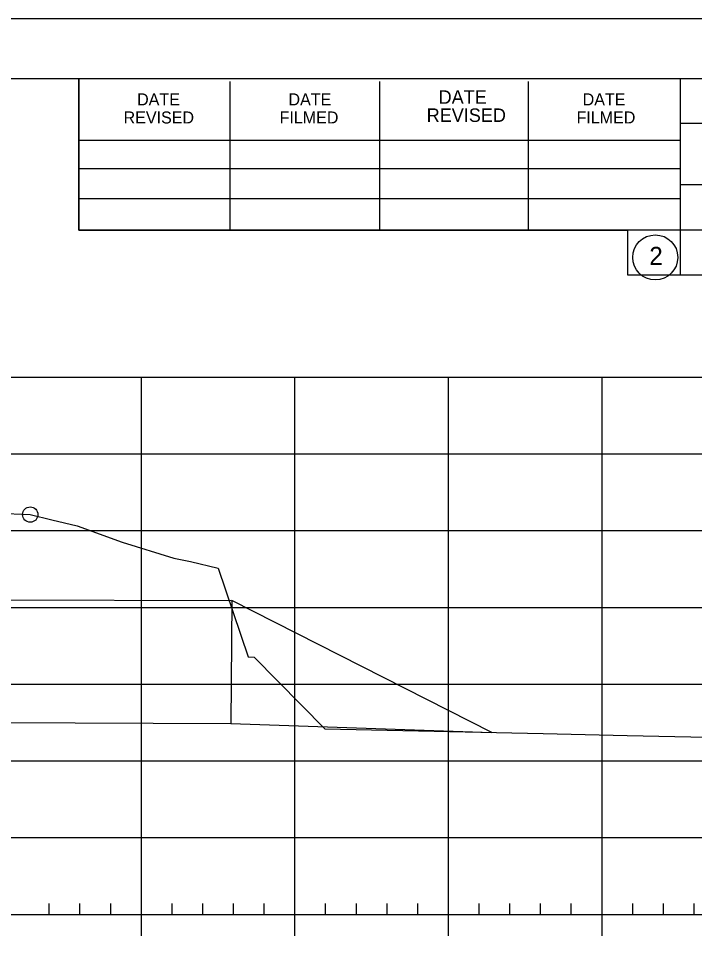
# Model space of a CAD drawing. Extents: x 1359801 to 1362404, y 372415 to 374228.
# Drawn here: x 1360043.4 to 1360087.4, y 372674.2 to 372734.6 of the extents above; entities that cross this region are included whole.
import ezdxf

# ---------------------------------------------------------------- set-up
doc = ezdxf.new("R2010")
doc.units = 0
for name, color, linetype in [('S_DRG_PT_SYM', 7, 'Continuous'), ('S_MAILBOX', 7, 'Continuous'), ('S_SHOULDER', 7, 'Continuous'), ('S_UTILITY_POLE_ANNOT', 7, 'Continuous'), ('S_UTL_PT_SYM', 7, 'Continuous'), ('S_WATER_UTILITIES', 7, 'Continuous')]:
    doc.layers.add(name, color=color, linetype=linetype)

msp = doc.modelspace()

# ---------------------------------------------------------------- linework, layer by layer
at = {"layer": 'S_DRG_PT_SYM'}
msp.add_lwpolyline([(1360041.985, 372702.382), (1360044.112, 372702.288), (1360045.515, 372701.937), (1360047.173, 372701.553), (1360050.102, 372700.495), (1360053.466, 372699.458), (1360054.553, 372699.222), (1360056.36, 372698.808), (1360058.299, 372693.016), (1360058.699, 372692.992), (1360063.297, 372688.326), (1360077.511, 372688.018), (1360082.996, 372687.899), (1360090.239, 372687.742)], dxfattribs=at)
at = {"layer": 'S_MAILBOX'}
for p, q in [((1359826.35, 372711.245), (1360116.35, 372711.245)), ((1360051.35, 372676.245), (1360051.35, 372711.245)), ((1360061.35, 372676.245), (1360061.35, 372711.245)), ((1360071.35, 372676.245), (1360071.35, 372711.245)), ((1360081.35, 372676.245), (1360081.35, 372711.245)), ((1359826.35, 372706.245), (1360116.35, 372706.245)), ((1359826.35, 372701.245), (1360116.35, 372701.245)), ((1359826.35, 372696.245), (1360116.35, 372696.245)), ((1359826.35, 372691.245), (1360116.35, 372691.245)), ((1359826.35, 372686.245), (1360116.35, 372686.245)), ((1359826.35, 372681.245), (1360116.35, 372681.245)), ((1359826.35, 372676.245), (1360116.35, 372676.245))]:
    msp.add_line(p, q, dxfattribs=at)
at = {"layer": 'S_SHOULDER'}
msp.add_line((1359800.949, 372734.6), (1360134.283, 372734.6), dxfattribs=at)
for points in [[(1359800.943, 372734.6), (1360134.283, 372734.6), (1360134.283, 372521.263), (1359800.943, 372521.263)], [(1360047.27, 372730.706), (1360047.27, 372720.826), (1360083.002, 372720.826), (1360083.002, 372717.906), (1360106.202, 372717.906), (1360106.202, 372693.573), (1360129.53, 372693.573), (1360129.53, 372525.246), (1359813.35, 372525.246), (1359813.35, 372730.706)]]:
    msp.add_lwpolyline(points, close=True, dxfattribs=at)
msp.add_circle((1360044.112, 372702.288), 0.5, dxfattribs=at)
at = {"layer": 'S_UTILITY_POLE_ANNOT'}
for p, q in [((1360006.869, 372696.855), (1360057.207, 372696.685)), ((1360057.233, 372696.685), (1360057.18, 372688.685)), ((1360006.842, 372688.855), (1360057.18, 372688.685))]:
    msp.add_line(p, q, dxfattribs=at)
msp.add_lwpolyline([(1360057.18, 372688.685), (1360074.17, 372688.09), (1360057.233, 372696.685)], dxfattribs=at)
at = {"layer": 'S_UTL_PT_SYM'}
for p, q in [((1359813.35, 372730.706), (1360129.53, 372730.706)), ((1360047.27, 372720.826), (1360047.27, 372730.706)), ((1360086.43, 372730.706), (1360086.43, 372717.906)), ((1360057.13, 372720.826), (1360057.13, 372730.506)), ((1360066.89, 372720.826), (1360066.89, 372730.506)), ((1360076.57, 372720.826), (1360076.57, 372730.506)), ((1360129.53, 372727.766), (1360086.43, 372727.766)), ((1360047.27, 372726.686), (1360086.43, 372726.686)), ((1360047.27, 372724.826), (1360086.43, 372724.826)), ((1360129.53, 372723.766), (1360086.43, 372723.766)), ((1360047.27, 372720.826), (1360047.27, 372722.886)), ((1360047.27, 372722.886), (1360086.43, 372722.886)), ((1360129.53, 372720.826), (1360047.27, 372720.826)), ((1360086.43, 372717.906), (1360129.53, 372717.906))]:
    msp.add_line(p, q, dxfattribs=at)
msp.add_circle((1360084.817, 372719.041), 1.467, dxfattribs=at)
at = {"layer": 'S_WATER_UTILITIES'}
for p, q in [((1360045.35, 372676.245), (1360045.35, 372676.945)), ((1360047.35, 372676.245), (1360047.35, 372676.945)), ((1360049.35, 372676.245), (1360049.35, 372676.945)), ((1360053.35, 372676.245), (1360053.35, 372676.945)), ((1360055.35, 372676.245), (1360055.35, 372676.945)), ((1360057.35, 372676.245), (1360057.35, 372676.945)), ((1360059.35, 372676.245), (1360059.35, 372676.945)), ((1360063.35, 372676.245), (1360063.35, 372676.945)), ((1360065.35, 372676.245), (1360065.35, 372676.945)), ((1360067.35, 372676.245), (1360067.35, 372676.945)), ((1360069.35, 372676.245), (1360069.35, 372676.945)), ((1360073.35, 372676.245), (1360073.35, 372676.945)), ((1360075.35, 372676.245), (1360075.35, 372676.945)), ((1360077.35, 372676.245), (1360077.35, 372676.945)), ((1360079.35, 372676.245), (1360079.35, 372676.945)), ((1360083.35, 372676.245), (1360083.35, 372676.945)), ((1360085.35, 372676.245), (1360085.35, 372676.945)), ((1360087.35, 372676.245), (1360087.35, 372676.945)), ((1359826.35, 372676.245), (1360116.35, 372676.245)), ((1360051.35, 372674.845), (1360051.35, 372676.245)), ((1360061.35, 372674.845), (1360061.35, 372676.245)), ((1360071.35, 372674.845), (1360071.35, 372676.245)), ((1360081.35, 372674.845), (1360081.35, 372676.245))]:
    msp.add_line(p, q, dxfattribs=at)

# ---------------------------------------------------------------- texts
at = {"layer": 'S_UTL_PT_SYM'}
for s, height, p in [('DATE', 0.7819, (1360051.07, 372728.946)), ('DATE', 0.7819, (1360060.93, 372728.946)), ('DATE', 0.8792, (1360070.71, 372729.046)), ('DATE', 0.7819, (1360080.09, 372728.946)), ('REVISED', 0.8792, (1360069.93, 372727.866)), ('REVISED', 0.7819, (1360050.19, 372727.766)), ('FILMED', 0.7819, (1360060.35, 372727.766)), ('FILMED', 0.7819, (1360079.69, 372727.766)), ('2', 1.172, (1360084.434, 372718.555))]:
    msp.add_text(s, height=height, rotation=360, dxfattribs=at).set_placement(p)

doc.saveas('drawing.dxf')
